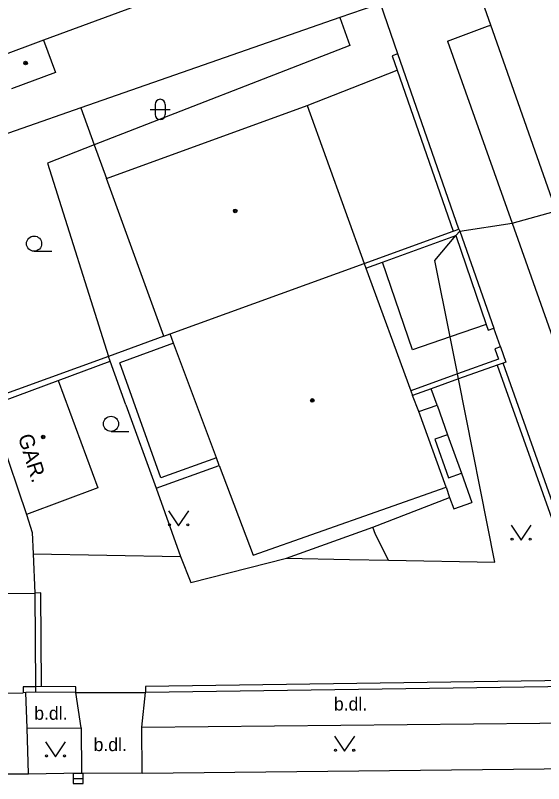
# Model space of a CAD drawing. Extents: x -596229 to -595156, y -1161237 to -1159376.
# Drawn here: x -595873.71 to -595847.54, y -1160891.23 to -1160853.2 of the extents above; entities that cross this region are included whole.
import ezdxf

# ---------------------------------------------------------------- set-up
doc = ezdxf.new("R2010")
doc.units = 0
for name, color, linetype in [('DOP - kresba z DSPS bez souradnic', 7, 'Continuous'), ('DOP - rozhrani ploch obecne', 7, 'Continuous'), ('Level 27', 7, 'Continuous'), ('Level 36', 7, 'Continuous'), ('Level 39', 7, 'Continuous'), ('Specificka linie pasportu komunikaci', 7, 'Continuous'), ('TM - budovy zdene_ betonove - VP', 7, 'Continuous'), ('TM - chodniky - VP', 7, 'Continuous'), ('TM - komunikace - VP', 7, 'Continuous'), ('TM - letecke snimky - pomocna linie', 7, 'Continuous'), ('TM - plot drateny_ kovovy - VP', 7, 'Continuous'), ('TM - podezdivka plotu - VP', 7, 'Continuous'), ('TM - popis objektu', 7, 'Continuous'), ('TM - popis povrchu', 7, 'Continuous'), ('TM - rozhrani mezi zpev. plochami mezi sebou - VP', 7, 'Continuous'), ('TM - rozhrani ploch obecne - VP', 7, 'Continuous'), ('TM - vjezd na pozemek', 7, 'Continuous')]:
    doc.layers.add(name, color=color, linetype=linetype)

msp = doc.modelspace()

# ---------------------------------------------------------------- linework, layer by layer
at = {"layer": 'DOP - kresba z DSPS bez souradnic'}
for points in [[(-595865.87, -1160869.42), (-595868.54, -1160870.4)], [(-595866.5, -1160876.09), (-595868.54, -1160870.4)], [(-595863.75, -1160875.11), (-595866.5, -1160876.09)]]:
    msp.add_lwpolyline(points, dxfattribs=at)
at = {"layer": 'DOP - rozhrani ploch obecne'}
for points in [[(-595855.91, -1160852.71), (-595857.63, -1160853.31)], [(-595857.63, -1160853.31), (-595870.46, -1160857.78)], [(-595870.46, -1160857.78), (-595879.24, -1160860.84)], [(-595870.46, -1160857.78), (-595869.8, -1160859.61)], [(-595869.8, -1160859.61), (-595869.19, -1160861.28)], [(-595866.36, -1160869.08), (-595869.1, -1160870.08)], [(-595869.1, -1160870.08), (-595875.12, -1160872.26)], [(-595869.01, -1160870.32), (-595869.1, -1160870.08)], [(-595868.23, -1160872.48), (-595869.01, -1160870.32)], [(-595866.74, -1160876.6), (-595863.61, -1160875.48)]]:
    msp.add_lwpolyline(points, dxfattribs=at)
at = {"layer": 'Level 27'}
msp.add_line((-595870.85, -1160890.98), (-595870.35, -1160890.98), dxfattribs=at)
msp.add_lwpolyline([(-595870.85, -1160891.23), (-595870.35, -1160891.23), (-595870.35, -1160890.73), (-595870.85, -1160890.73)], close=True, dxfattribs=at)
at = {"layer": 'Level 36'}
for p, q in [((-595867.036, -1160857.856), (-595866.036, -1160857.856)), ((-595866.786, -1160857.606), (-595866.786, -1160858.106)), ((-595866.286, -1160857.606), (-595866.286, -1160858.106)), ((-595872.78, -1160864.875), (-595871.905, -1160864.875)), ((-595868.97, -1160873.795), (-595868.095, -1160873.795))]:
    msp.add_line(p, q, dxfattribs=at)
for points in [[(-595866.12, -1160877.72), (-595865.62, -1160878.47), (-595865.12, -1160877.72)], [(-595849.16, -1160878.43), (-595848.66, -1160879.18), (-595848.16, -1160878.43)], [(-595857.9, -1160888.88), (-595857.4, -1160889.63), (-595856.9, -1160888.88)], [(-595872.22, -1160889.16), (-595871.72, -1160889.91), (-595871.22, -1160889.16)]]:
    msp.add_lwpolyline(points, dxfattribs=at)
for centre, radius in [((-595872.78, -1160864.5), 0.375), ((-595868.97, -1160873.42), 0.375), ((-595866.07, -1160878.42), 0.05), ((-595865.171, -1160878.42), 0.05), ((-595849.11, -1160879.13), 0.05), ((-595848.211, -1160879.13), 0.05), ((-595872.17, -1160889.86), 0.05), ((-595871.271, -1160889.86), 0.05), ((-595857.85, -1160889.58), 0.05), ((-595856.951, -1160889.58), 0.05)]:
    msp.add_circle(centre, radius, dxfattribs=at)
for centre, start, end in [((-595866.536, -1160857.606), 0, 180), ((-595866.536, -1160858.106), 180, 0)]:
    msp.add_arc(centre, 0.25, start, end, dxfattribs=at)
at = {"layer": 'Level 39'}
for centre, radius in [((-595873.2, -1160855.56), 0.09), ((-595873.2, -1160855.56), 0.0398), ((-595862.82, -1160862.88), 0.09), ((-595862.82, -1160862.88), 0.0398), ((-595859, -1160872.26), 0.09), ((-595859, -1160872.26), 0.0398), ((-595872.33, -1160874.07), 0.09), ((-595872.33, -1160874.07), 0.0398)]:
    msp.add_circle(centre, radius, dxfattribs=at)
at = {"layer": 'Specificka linie pasportu komunikaci'}
for points in [[(-595849.1, -1160863.49), (-595847.02, -1160862.91), (-595846.92, -1160862.88)], [(-595851.7, -1160863.88), (-595849.1, -1160863.49)], [(-595851.89, -1160864.1), (-595851.7, -1160863.88)], [(-595852.18, -1160869.11), (-595852.93, -1160865.33), (-595851.89, -1160864.1)], [(-595851.81, -1160870.95), (-595851.83, -1160870.85), (-595852.18, -1160869.11)], [(-595855.23, -1160880.16), (-595849.96, -1160880.26), (-595851.76, -1160871.2)], [(-595851.76, -1160871.2), (-595851.81, -1160870.95)], [(-595855.23, -1160880.16), (-595855.87, -1160878.89), (-595856, -1160878.54)], [(-595872.82, -1160879.85), (-595865.53, -1160879.98)], [(-595860.28, -1160880.07), (-595857.16, -1160880.13), (-595855.23, -1160880.16)]]:
    msp.add_lwpolyline(points, dxfattribs=at)
at = {"layer": 'TM - budovy zdene_ betonove - VP'}
for points in [[(-595864.46, -1160851.53), (-595872.31, -1160854.43)], [(-595872.31, -1160854.43), (-595874.49, -1160855.24)], [(-595872.31, -1160854.43), (-595871.72, -1160856.03)], [(-595871.72, -1160856.03), (-595873.9, -1160856.83)], [(-595869.19, -1160861.28), (-595859.26, -1160857.66)], [(-595859.26, -1160857.66), (-595856.44, -1160865.48)], [(-595866.36, -1160869.08), (-595869.19, -1160861.28)], [(-595866.04, -1160868.97), (-595856.44, -1160865.48)], [(-595856.44, -1160865.48), (-595856.35, -1160865.72)], [(-595856.35, -1160865.72), (-595854.13, -1160871.78)], [(-595866.36, -1160869.08), (-595866.04, -1160868.97)], [(-595865.87, -1160869.42), (-595866.04, -1160868.97)], [(-595863.75, -1160875.11), (-595865.87, -1160869.42)], [(-595875.02, -1160872.54), (-595871.58, -1160871.27)], [(-595871.58, -1160871.27), (-595869.62, -1160876.59)], [(-595854.13, -1160871.78), (-595854.04, -1160872.02)], [(-595853.72, -1160872.81), (-595854.04, -1160872.02)], [(-595852.38, -1160876.55), (-595853.72, -1160872.81)], [(-595874.48, -1160874.05), (-595873.15, -1160877.9)], [(-595863.61, -1160875.48), (-595863.75, -1160875.11)], [(-595863.61, -1160875.48), (-595861.93, -1160879.92)], [(-595869.62, -1160876.59), (-595873.15, -1160877.9)], [(-595861.93, -1160879.92), (-595852.38, -1160876.55)], [(-595873.15, -1160877.9), (-595872.87, -1160878.8)], [(-595872.87, -1160878.8), (-595872.82, -1160879.85)], [(-595872.82, -1160879.85), (-595872.74, -1160881.8)], [(-595876.61, -1160881.83), (-595872.74, -1160881.8)]]:
    msp.add_lwpolyline(points, dxfattribs=at)
at = {"layer": 'TM - chodniky - VP'}
for points in [[(-595867.45, -1160888.44), (-595844.45, -1160888.21)], [(-595873.13, -1160888.49), (-595870.44, -1160888.47)], [(-595873.06, -1160890.74), (-595873.13, -1160888.49)], [(-595870.44, -1160888.47), (-595870.43, -1160890.7)], [(-595867.42, -1160890.71), (-595867.45, -1160888.44)]]:
    msp.add_lwpolyline(points, dxfattribs=at)
at = {"layer": 'TM - komunikace - VP'}
for points in [[(-595852.3, -1160854.47), (-595849.1, -1160863.49)], [(-595849.1, -1160863.49), (-595843.04, -1160880.6)], [(-595867.42, -1160890.71), (-595844.45, -1160890.47)], [(-595876.07, -1160890.74), (-595873.06, -1160890.74)], [(-595873.06, -1160890.74), (-595870.43, -1160890.7)], [(-595870.43, -1160890.7), (-595867.42, -1160890.71)]]:
    msp.add_lwpolyline(points, dxfattribs=at)
at = {"layer": 'TM - letecke snimky - pomocna linie'}
for points in [[(-595850.16, -1160853.68), (-595852.33, -1160847.55)], [(-595857.63, -1160853.31), (-595857.15, -1160854.69), (-595869.8, -1160859.61)], [(-595852.3, -1160854.47), (-595850.32, -1160853.74), (-595850.16, -1160853.68)], [(-595846.92, -1160862.88), (-595850.16, -1160853.68)], [(-595869.8, -1160859.61), (-595872.12, -1160860.51), (-595869.1, -1160870.08)], [(-595852.18, -1160869.11), (-595854.04, -1160869.75), (-595855.52, -1160865.42)], [(-595850.39, -1160868.5), (-595852.18, -1160869.11)], [(-595871.58, -1160871.27), (-595869.01, -1160870.32)], [(-595852.82, -1160872.49), (-595853.11, -1160871.68)], [(-595868.23, -1160872.48), (-595866.74, -1160876.6)], [(-595852.3, -1160873.96), (-595851.62, -1160875.86)], [(-595866.74, -1160876.6), (-595865.53, -1160879.98)], [(-595856, -1160878.54), (-595852.2, -1160877.06)], [(-595860.28, -1160880.07), (-595856, -1160878.54)], [(-595865.53, -1160879.98), (-595865.02, -1160881.28), (-595860.28, -1160880.07)]]:
    msp.add_lwpolyline(points, dxfattribs=at)
at = {"layer": 'TM - plot drateny_ kovovy - VP'}
for points in [[(-595854.76, -1160855.1), (-595855.05, -1160855.2), (-595854.8, -1160855.91)], [(-595854.8, -1160855.91), (-595852.02, -1160863.88)], [(-595855.52, -1160865.42), (-595851.89, -1160864.1)], [(-595851.89, -1160864.1), (-595850.39, -1160868.5)], [(-595856.35, -1160865.72), (-595855.52, -1160865.42)], [(-595850.39, -1160868.5), (-595850.29, -1160868.78), (-595850.01, -1160868.68)], [(-595849.68, -1160869.61), (-595849.96, -1160869.71), (-595849.78, -1160870.22)], [(-595849.78, -1160870.22), (-595851.81, -1160870.95)], [(-595849.84, -1160870.51), (-595844.98, -1160884.19)], [(-595851.81, -1160870.95), (-595854.13, -1160871.78)], [(-595872.41, -1160886.42), (-595872.44, -1160881.79), (-595872.74, -1160881.8)], [(-595844.98, -1160884.19), (-595846.33, -1160886.12), (-595867.27, -1160886.42), (-595867.27, -1160886.72)], [(-595872.71, -1160886.43), (-595873.32, -1160886.44), (-595873.32, -1160886.73)], [(-595872.41, -1160886.42), (-595872.71, -1160886.43)], [(-595870.72, -1160886.72), (-595870.72, -1160886.44), (-595872.41, -1160886.42)]]:
    msp.add_lwpolyline(points, dxfattribs=at)
at = {"layer": 'TM - podezdivka plotu - VP'}
for points in [[(-595851.74, -1160863.78), (-595854.76, -1160855.1)], [(-595856.44, -1160865.48), (-595852.02, -1160863.88)], [(-595852.02, -1160863.88), (-595851.74, -1160863.78)], [(-595851.74, -1160863.78), (-595851.7, -1160863.88)], [(-595851.7, -1160863.88), (-595850.01, -1160868.68)], [(-595849.68, -1160869.61), (-595849.41, -1160870.36)], [(-595849.55, -1160870.41), (-595849.84, -1160870.51)], [(-595849.41, -1160870.36), (-595849.55, -1160870.41)], [(-595844.66, -1160884.21), (-595849.55, -1160870.41)], [(-595849.84, -1160870.51), (-595851.76, -1160871.2)], [(-595851.76, -1160871.2), (-595853.11, -1160871.68)], [(-595853.11, -1160871.68), (-595854.04, -1160872.02)], [(-595872.74, -1160881.8), (-595872.71, -1160886.43)], [(-595873.19, -1160886.72), (-595873.32, -1160886.73)], [(-595872.71, -1160886.7), (-595873.19, -1160886.72)], [(-595872.71, -1160886.43), (-595872.71, -1160886.7)], [(-595870.72, -1160886.72), (-595872.71, -1160886.7)], [(-595846.17, -1160886.42), (-595867.27, -1160886.72)]]:
    msp.add_lwpolyline(points, dxfattribs=at)
at = {"layer": 'TM - rozhrani mezi zpev. plochami mezi sebou - VP'}
for points in [[(-595873.13, -1160888.49), (-595873.19, -1160886.72)], [(-595870.44, -1160888.47), (-595870.72, -1160886.72)], [(-595867.45, -1160888.44), (-595867.27, -1160886.72)]]:
    msp.add_lwpolyline(points, dxfattribs=at)
at = {"layer": 'TM - rozhrani ploch obecne - VP'}
for points in [[(-595859.26, -1160857.66), (-595854.8, -1160855.91)], [(-595853.72, -1160872.81), (-595852.82, -1160872.49)], [(-595852.82, -1160872.49), (-595852.3, -1160873.96)], [(-595852.3, -1160873.96), (-595852.94, -1160874.18)], [(-595852.94, -1160874.18), (-595852.26, -1160876.09)], [(-595852.26, -1160876.09), (-595851.62, -1160875.86)], [(-595851.62, -1160875.86), (-595851.1, -1160877.31)], [(-595852.38, -1160876.55), (-595852.2, -1160877.06)], [(-595852.2, -1160877.06), (-595851.99, -1160877.63)], [(-595851.99, -1160877.63), (-595851.1, -1160877.31)]]:
    msp.add_lwpolyline(points, dxfattribs=at)
at = {"layer": 'TM - vjezd na pozemek'}
for points in [[(-595854.76, -1160855.1), (-595855.63, -1160852.61)], [(-595849.68, -1160869.61), (-595850.01, -1160868.68)], [(-595876.01, -1160886.75), (-595873.32, -1160886.73)], [(-595870.72, -1160886.72), (-595867.27, -1160886.72)]]:
    msp.add_lwpolyline(points, dxfattribs=at)

# ---------------------------------------------------------------- texts
at = {"layer": 'TM - popis objektu'}
msp.add_text('GAR.', height=0.75, rotation=287.35, dxfattribs=at).set_placement((-595873.59, -1160874.05))
at = {"layer": 'TM - popis povrchu'}
for p in [(-595857.93, -1160887.61), (-595872.77, -1160888.07), (-595869.83, -1160889.62)]:
    msp.add_text('b.dl.', height=0.65, dxfattribs=at).set_placement(p)

doc.saveas('drawing.dxf')
